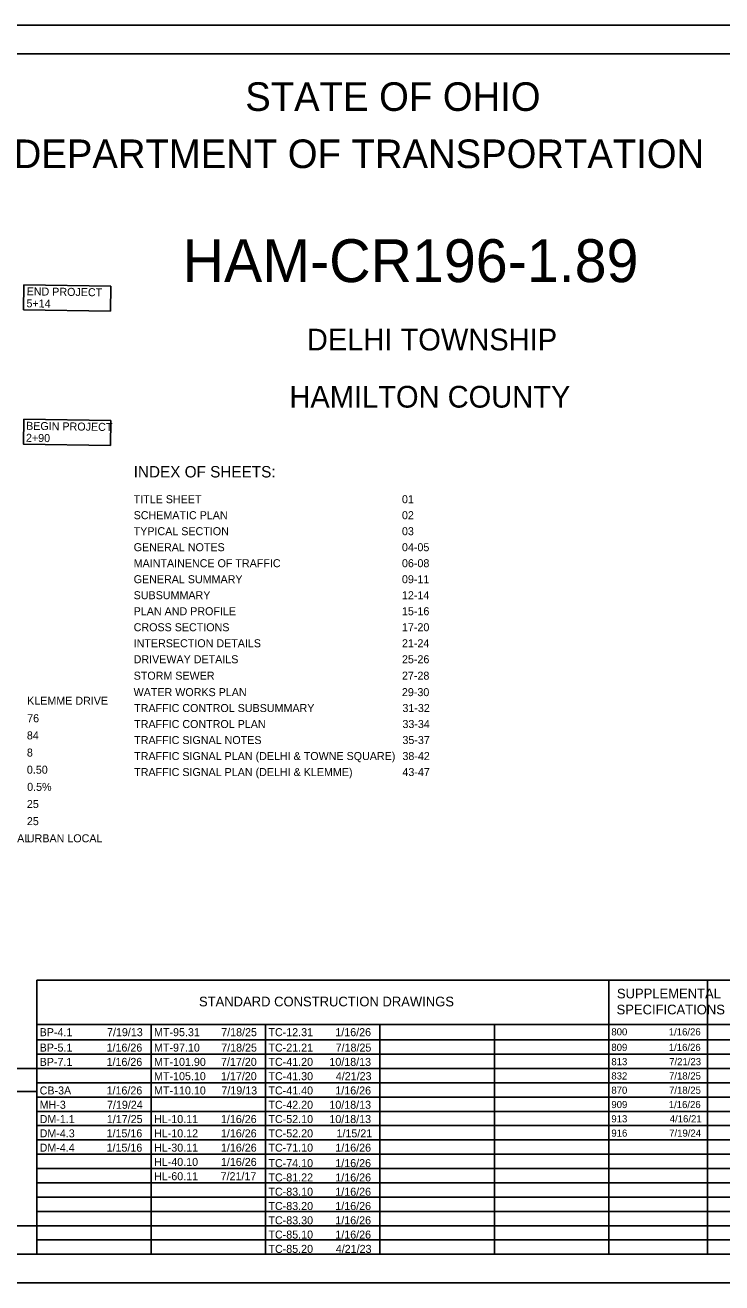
# Model space of a CAD drawing. Extents: x 0 to 34, y -2 to 22.
# Drawn here: x 9.95 to 22.13, y 0 to 22 of the extents above; entities that cross this region are included whole.
import ezdxf

# ---------------------------------------------------------------- set-up
doc = ezdxf.new("R2010")
doc.units = 0
for name, color, linetype in [('SH_Border', 7, 'Continuous'), ('SH_Cut_Line', 7, 'Continuous'), ('SH_Data', 7, 'Continuous'), ('SH_Text', 7, 'Continuous')]:
    doc.layers.add(name, color=color, linetype=linetype)

msp = doc.modelspace()

# ---------------------------------------------------------------- linework, layer by layer
at = {"layer": 'SH_Border'}
msp.add_lwpolyline([(1.5, 21.5), (33.5, 21.5), (33.5, 0.5), (1.5, 0.5)], close=True, dxfattribs=at)
at = {"layer": 'SH_Cut_Line'}
msp.add_lwpolyline([(0, 0), (34, 0), (34, 22), (0, 22)], close=True, dxfattribs=at)
at = {"layer": 'SH_Data'}
for p, q in [((10.15, 5.292), (23.6, 5.292)), ((10.15, 0.5), (10.15, 5.292)), ((20.15, 0.5), (20.15, 5.292)), ((21.875, 0.5), (21.875, 5.292)), ((10.15, 4.521), (23.6, 4.521)), ((12.15, 0.5), (12.15, 4.521)), ((14.15, 0.5), (14.15, 4.521)), ((16.15, 0.5), (16.15, 4.521)), ((18.15, 0.5), (18.15, 4.521)), ((10.15, 4.25), (23.6, 4.25)), ((10.15, 4), (23.6, 4)), ((7.35, 3.75), (10.15, 3.75)), ((10.15, 3.75), (23.6, 3.75)), ((10.15, 3.75), (10.15, 0.5)), ((7.35, 3.35), (10.15, 3.35)), ((10.15, 3.5), (23.6, 3.5)), ((10.15, 3.25), (23.6, 3.25)), ((10.15, 3), (23.6, 3)), ((10.15, 2.75), (23.6, 2.75)), ((10.15, 2.5), (23.6, 2.5)), ((10.15, 2.25), (23.6, 2.25)), ((10.15, 2), (23.6, 2)), ((10.15, 1.75), (23.6, 1.75)), ((10.15, 1.5), (23.6, 1.5)), ((10.15, 1.25), (23.6, 1.25)), ((10.15, 1), (23.6, 1)), ((10.15, 0.75), (23.6, 0.75)), ((7.35, 0.5), (10.15, 0.5))]:
    msp.add_line(p, q, dxfattribs=at)
msp.add_lwpolyline([(7.35, 0.5), (7.35, 1), (10.15, 1), (10.15, 0.5)], close=True, dxfattribs=at)
at = {"layer": 'SH_Text'}
for points in [[(9.925, 17.456), (11.443, 17.434), (11.437, 16.999), (9.918, 17.021)], [(9.925, 15.105), (11.443, 15.083), (11.437, 14.649), (9.919, 14.67)]]:
    msp.add_lwpolyline(points, close=True, dxfattribs=at)

# ---------------------------------------------------------------- texts
for s, height, p in [('STATE OF OHIO', 0.5, (13.795, 20.5)), ('DEPARTMENT OF TRANSPORTATION', 0.5, (9.747, 19.5)), ('HAM-CR196-1.89', 0.75, (12.699, 17.505)), ('DELHI TOWNSHIP', 0.38, (14.872, 16.31)), ('HAMILTON COUNTY', 0.38, (14.567, 15.31)), ('INDEX OF SHEETS:', 0.2, (11.844, 14.088)), ('TITLE SHEET', 0.14, (11.844, 13.638)), ('01', 0.14, (16.535, 13.638)), ('SCHEMATIC PLAN', 0.14, (11.844, 13.358)), ('02', 0.14, (16.535, 13.358)), ('TYPICAL SECTION', 0.14, (11.844, 13.078)), ('03', 0.14, (16.535, 13.078)), ('GENERAL NOTES', 0.14, (11.844, 12.798)), ('04-05', 0.14, (16.535, 12.798)), ('MAINTAINENCE OF TRAFFIC', 0.14, (11.844, 12.518)), ('06-08', 0.14, (16.535, 12.518)), ('GENERAL SUMMARY', 0.14, (11.844, 12.238)), ('09-11', 0.14, (16.535, 12.238)), ('SUBSUMMARY', 0.14, (11.844, 11.958)), ('12-14', 0.14, (16.535, 11.958)), ('PLAN AND PROFILE', 0.14, (11.844, 11.678)), ('15-16', 0.14, (16.535, 11.678)), ('CROSS SECTIONS', 0.14, (11.844, 11.398)), ('17-20', 0.14, (16.535, 11.398)), ('INTERSECTION DETAILS', 0.14, (11.844, 11.118)), ('21-24', 0.14, (16.535, 11.118)), ('DRIVEWAY DETAILS', 0.14, (11.844, 10.838)), ('25-26', 0.14, (16.535, 10.838)), ('STORM SEWER', 0.14, (11.844, 10.551)), ('27-28', 0.14, (16.535, 10.551)), ('WATER WORKS PLAN', 0.14, (11.843, 10.263)), ('29-30', 0.14, (16.534, 10.263)), ('KLEMME DRIVE', 0.14, (9.982, 10.113)), ('TRAFFIC CONTROL SUBSUMMARY', 0.14, (11.853, 9.985)), ('31-32', 0.14, (16.543, 9.985)), ('76', 0.14, (9.982, 9.806)), ('TRAFFIC CONTROL PLAN', 0.14, (11.853, 9.705)), ('33-34', 0.14, (16.543, 9.705)), ('84', 0.14, (9.977, 9.506)), ('TRAFFIC SIGNAL NOTES', 0.14, (11.853, 9.425)), ('35-37', 0.14, (16.543, 9.425)), ('8', 0.14, (9.977, 9.206)), ('TRAFFIC SIGNAL PLAN (DELHI & TOWNE SQUARE)', 0.14, (11.853, 9.145)), ('38-42', 0.14, (16.543, 9.145)), ('0.50 ', 0.14, (9.977, 8.906)), ('TRAFFIC SIGNAL PLAN (DELHI & KLEMME)', 0.14, (11.853, 8.865)), ('43-47', 0.14, (16.543, 8.865)), ('0.5%', 0.14, (9.982, 8.606)), ('25', 0.14, (9.977, 8.306)), ('25', 0.14, (9.977, 8.006)), ('URBAN MINOR ARTERIAL ', 0.14, (7.737, 7.706)), ('URBAN LOCAL', 0.14, (9.977, 7.706)), ('SUPPLEMENTAL', 0.17, (20.293, 4.976)), ('STANDARD CONSTRUCTION DRAWINGS', 0.17, (12.986, 4.836)), ('SPECIFICATIONS', 0.17, (20.287, 4.696)), ('BP-4.1', 0.14, (10.2, 4.315)), ('7/19/13', 0.14, (11.378, 4.315)), ('MT-95.31', 0.14, (12.2, 4.315)), ('7/18/25', 0.14, (13.375, 4.315)), ('TC-12.31', 0.14, (14.2, 4.315)), ('1/16/26', 0.14, (15.37, 4.315)), ('800', 0.125, (20.196, 4.328)), ('1/16/26', 0.125, (21.2, 4.328)), ('BP-5.1', 0.14, (10.2, 4.045)), ('1/16/26', 0.14, (11.37, 4.045)), ('MT-97.10', 0.14, (12.2, 4.045)), ('7/18/25', 0.14, (13.375, 4.045)), ('TC-21.21', 0.14, (14.2, 4.045)), ('7/18/25', 0.14, (15.375, 4.045)), ('809', 0.125, (20.196, 4.057)), ('1/16/26', 0.125, (21.2, 4.057)), ('BP-7.1', 0.14, (10.2, 3.795)), ('1/16/26', 0.14, (11.37, 3.795)), ('MT-101.90', 0.14, (12.2, 3.795)), ('7/17/20', 0.14, (13.371, 3.795)), ('TC-41.20', 0.14, (14.2, 3.795)), ('10/18/13', 0.14, (15.266, 3.795)), ('813', 0.125, (20.196, 3.807)), ('7/21/23', 0.125, (21.207, 3.807)), ('MT-105.10', 0.14, (12.2, 3.545)), ('1/17/20', 0.14, (13.371, 3.545)), ('TC-41.30', 0.14, (14.2, 3.545)), ('4/21/23', 0.14, (15.378, 3.545)), ('832', 0.125, (20.196, 3.557)), ('7/18/25', 0.125, (21.204, 3.557)), ('CB-3A', 0.14, (10.2, 3.295)), ('1/16/26', 0.14, (11.37, 3.295)), ('MT-110.10', 0.14, (12.2, 3.295)), ('7/19/13', 0.14, (13.378, 3.295)), ('TC-41.40', 0.14, (14.2, 3.295)), ('1/16/26', 0.14, (15.37, 3.295)), ('870', 0.125, (20.196, 3.307)), ('7/18/25', 0.125, (21.204, 3.307)), ('MH-3', 0.14, (10.2, 3.045)), ('7/19/24', 0.14, (11.378, 3.045)), ('TC-42.20', 0.14, (14.2, 3.045)), ('10/18/13', 0.14, (15.266, 3.045)), ('909', 0.125, (20.196, 3.057)), ('1/16/26', 0.125, (21.2, 3.057)), ('DM-1.1', 0.14, (10.2, 2.795)), ('1/17/25', 0.14, (11.375, 2.795)), ('HL-10.11', 0.14, (12.2, 2.795)), ('1/16/26', 0.14, (13.37, 2.795)), ('TC-52.10', 0.14, (14.2, 2.795)), ('10/18/13', 0.14, (15.266, 2.795)), ('913', 0.125, (20.196, 2.807)), ('4/16/21', 0.125, (21.217, 2.807)), ('DM-4.3', 0.14, (10.2, 2.545)), ('1/15/16', 0.14, (11.37, 2.545)), ('HL-10.12', 0.14, (12.2, 2.545)), ('1/16/26', 0.14, (13.37, 2.545)), ('TC-52.20', 0.14, (14.2, 2.545)), ('1/15/21', 0.14, (15.39, 2.545)), ('916', 0.125, (20.196, 2.557)), ('7/19/24', 0.125, (21.207, 2.557)), ('DM-4.4', 0.14, (10.2, 2.295)), ('1/15/16', 0.14, (11.37, 2.295)), ('HL-30.11', 0.14, (12.2, 2.295)), ('1/16/26', 0.14, (13.37, 2.295)), ('TC-71.10', 0.14, (14.2, 2.295)), ('1/16/26', 0.14, (15.37, 2.295)), ('HL-40.10', 0.14, (12.2, 2.045)), ('1/16/26', 0.14, (13.37, 2.045)), ('TC-74.10', 0.14, (14.2, 2.024)), ('1/16/26', 0.14, (15.37, 2.024)), ('HL-60.11', 0.14, (12.2, 1.795)), ('7/21/17', 0.14, (13.364, 1.795)), ('TC-81.22', 0.14, (14.2, 1.774)), ('1/16/26', 0.14, (15.37, 1.774)), ('TC-83.10', 0.14, (14.2, 1.524)), ('1/16/26', 0.14, (15.37, 1.524)), ('TC-83.20', 0.14, (14.2, 1.274)), ('1/16/26', 0.14, (15.37, 1.274)), ('TC-83.30', 0.14, (14.2, 1.024)), ('1/16/26', 0.14, (15.37, 1.024)), ('TC-85.10', 0.14, (14.2, 0.774)), ('1/16/26', 0.14, (15.37, 0.774)), ('TC-85.20', 0.14, (14.2, 0.524)), ('4/21/23', 0.14, (15.378, 0.524))]:
    msp.add_text(s, height=height, dxfattribs=at).set_placement(p)
for s, p in [('END PROJECT', (9.972, 17.275)), ('5+14', (9.969, 17.065)), ('BEGIN PROJECT', (9.963, 14.922)), ('2+90', (9.96, 14.712))]:
    msp.add_text(s, height=0.14, rotation=359.1712, dxfattribs=at).set_placement(p)

doc.saveas('drawing.dxf')
